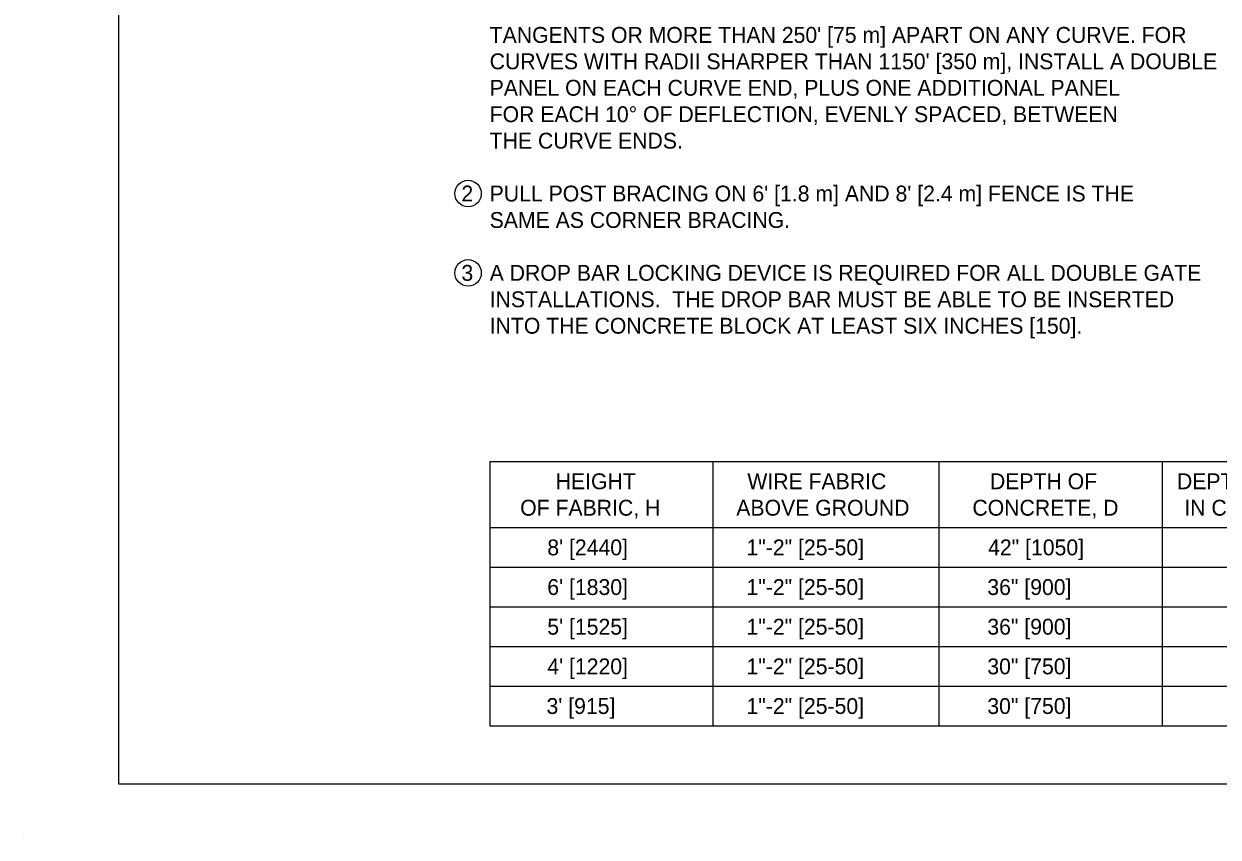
# Model space of a CAD drawing. Extents: x 49973.1 to 50021, y 49987.6 to 50015.4.
# Drawn here: x 49999.024 to 50003.544, y 49987.599 to 49990.674 of the extents above; entities that cross this region are included whole.
import ezdxf

# ---------------------------------------------------------------- set-up
doc = ezdxf.new("R2010")
doc.units = 0
doc.layers.add('Level 1', color=7, linetype='Continuous')
doc.layers.add('Level 2', color=7, linetype='Continuous')

msp = doc.modelspace()

# ---------------------------------------------------------------- linework, layer by layer
at = {"layer": 'Level 1'}
msp.add_line((49999.0245, 49987.5988), (49999.0245, 49987.5988), dxfattribs=at)
msp.add_lwpolyline([(49999.3835, 49998.9992), (50016.7501, 49998.9992), (50016.7501, 49987.7988), (49999.3835, 49987.7988)], close=True, dxfattribs=at)
at = {"layer": 'Level 2'}
for p, q in [((50000.7871, 49989.0195), (50004.1761, 49989.0195)), ((50000.7871, 49989.0195), (50000.7871, 49988.0195)), ((50001.6315, 49989.0195), (50001.6315, 49988.0195)), ((50002.4873, 49989.0195), (50002.4873, 49988.0195)), ((50003.3317, 49989.0195), (50003.3317, 49988.0195)), ((50000.7871, 49988.7695), (50004.1761, 49988.7695)), ((50000.7871, 49988.6195), (50004.1761, 49988.6195)), ((50000.7871, 49988.4695), (50004.1761, 49988.4695)), ((50000.7871, 49988.3195), (50004.1761, 49988.3195)), ((50000.7871, 49988.1695), (50004.1761, 49988.1695)), ((50000.7871, 49988.0195), (50004.1761, 49988.0195))]:
    msp.add_line(p, q, dxfattribs=at)
for centre in [(50000.7053, 49990.0328), (50000.7053, 49989.7328)]:
    msp.add_circle(centre, 0.05, dxfattribs=at)

# ---------------------------------------------------------------- texts
for s, p in [("TANGENTS OR MORE THAN 250' [75 m] APART ON ANY CURVE. FOR", (50000.7871, 49990.6028)), ("CURVES WITH RADII SHARPER THAN 1150' [350 m], INSTALL A DOUBLE", (50000.7871, 49990.5028)), ('PANEL ON EACH CURVE END, PLUS ONE ADDITIONAL PANEL ', (50000.7871, 49990.4028)), ('FOR EACH 10° OF DEFLECTION, EVENLY SPACED, BETWEEN ', (50000.7871, 49990.3028)), ('THE CURVE ENDS.', (50000.7871, 49990.2028)), ('2', (50000.6801, 49990.0028)), ("PULL POST BRACING ON 6' [1.8 m] AND 8' [2.4 m] FENCE IS THE", (50000.7871, 49990.0028)), ('SAME AS CORNER BRACING.', (50000.7871, 49989.9028)), ('3', (50000.6801, 49989.7028)), ('A DROP BAR LOCKING DEVICE IS REQUIRED FOR ALL DOUBLE GATE', (50000.7871, 49989.7028)), ('INSTALLATIONS.  THE DROP BAR MUST BE ABLE TO BE INSERTED', (50000.7871, 49989.6028)), ('INTO THE CONCRETE BLOCK AT LEAST SIX INCHES [150].', (50000.7871, 49989.5028)), ('HEIGHT', (50001.0368, 49988.9145)), ('WIRE FABRIC', (50001.7621, 49988.9145)), ('DEPTH OF', (50002.6802, 49988.9145)), ('DEPTH OF POST', (50003.3879, 49988.9145)), ('OF FABRIC, H', (50000.9025, 49988.8145)), ('ABOVE GROUND', (50001.7203, 49988.8145)), ('CONCRETE, D', (50002.6138, 49988.8145)), ('IN CONC. (MIN.)', (50003.4157, 49988.8145)), ("8' [2440]", (50001.0051, 49988.6645)), ('1"-2" [25-50]', (50001.7588, 49988.6645)), ('42" [1050]', (50002.6732, 49988.6645)), ("6' [1830]", (50001.0051, 49988.5145)), ('1"-2" [25-50]', (50001.7588, 49988.5145)), ('36" [900]', (50002.6702, 49988.5145)), ("5' [1525]", (50001.0051, 49988.3645)), ('1"-2" [25-50]', (50001.7588, 49988.3645)), ('36" [900]', (50002.6702, 49988.3645)), ("4' [1220]", (50001.0051, 49988.2145)), ('1"-2" [25-50]', (50001.7588, 49988.2145)), ('30" [750]', (50002.6702, 49988.2145)), ("3' [915]", (50001.0021, 49988.0645)), ('1"-2" [25-50]', (50001.7588, 49988.0645)), ('30" [750]', (50002.6702, 49988.0645))]:
    msp.add_text(s, height=0.06, dxfattribs=at).set_placement(p)

doc.saveas('drawing.dxf')
